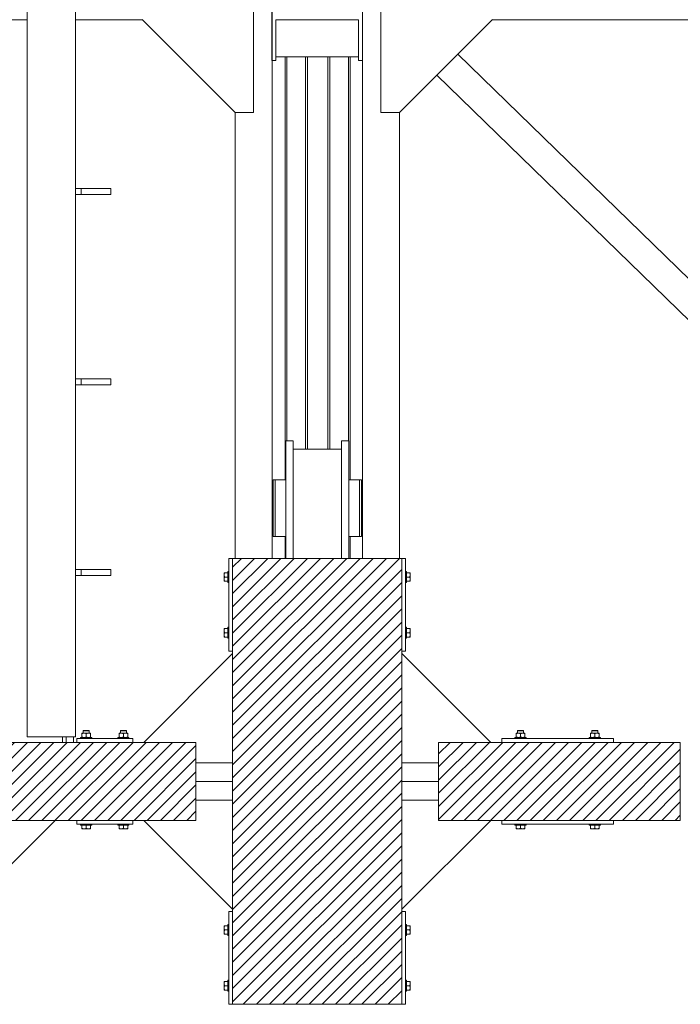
# Model space of a CAD drawing. Header units: millimetres. Extents: x 53746 to 116821, y -810352 to -765802.
# Tile 275 of 347: x 88138 to 89914, y -777202 to -774552. Entities that reach past the tile are written whole.
import ezdxf

# ---------------------------------------------------------------- set-up
doc = ezdxf.new("R2010")
doc.units = ezdxf.units.MM
doc.header["$MEASUREMENT"] = 0
for name, color, linetype, lineweight in [('Main Cradle Rails', 7, 'Continuous', 0), ('Side Cradle Blocks', 7, 'Continuous', 0), ('Side Cradle Hydraulic Arm Support', 7, 'Continuous', 0), ('Side Cradle Stbd', 7, 'Continuous', 0), ('Side Cradle Tower Rail Frame', 7, 'Continuous', 0), ('Side Slip Rails', 7, 'Continuous', 0)]:
    doc.layers.add(name, color=color, linetype=linetype, lineweight=lineweight)

# ---------------------------------------------------------------- blocks, each defined once
blk = doc.blocks.new('*U78')
at = {"layer": 'Side Cradle Hydraulic Arm Support', "color": 7, "linetype": 'Continuous', "lineweight": 0, "extrusion": (0, 0, -1), "flags": 128}
blk.add_lwpolyline([(248.5, 1409.5), (225, 1409.5), (225, 1109.5), (275, 1109.5), (520, 1354.5)], dxfattribs=at)
blk = doc.blocks.new('*U57')
at = {"linetype": 'Continuous', "lineweight": 0}
h = blk.add_hatch(dxfattribs=at)
h.set_pattern_fill('HATCH', color=30, style=0, pattern_type=2)
h.set_pattern_definition([(45, (3558.196, 11482.367), (-17.719, 17.719), [])])
h.paths.add_polyline_path([(3427.2, 10874.5), (3433.8, 10874.5), (3533.8, 10874.5), (3568.4, 10874.5), (3570.3, 10874.5), (3590.3, 10874.5), (3720.3, 10874.5), (3740.3, 10874.5), (3743.4, 10874.5), (3776.2, 10874.5), (3876.2, 10874.5), (3882.2, 10874.5), (3882.2, 11124.5), (3882.2, 11130.2), (3882.2, 11424.2), (3882.2, 11474.5), (3882.2, 11524.7), (3882.2, 11818.7), (3882.2, 11824.5), (3882.2, 12074.5), (3876.2, 12074.5), (3776.2, 12074.5), (3743.4, 12074.5), (3740.3, 12074.5), (3720.3, 12074.5), (3590.3, 12074.5), (3570.3, 12074.5), (3568.4, 12074.5), (3533.8, 12074.5), (3433.8, 12074.5), (3427.2, 12074.5), (3427.2, 11824.5), (3427.2, 11818.2), (3427.2, 11524.7), (3427.2, 11474.5), (3427.2, 11424.2), (3427.2, 11130.7), (3427.2, 11124.5)])
h = blk.add_hatch(dxfattribs=at)
h.set_pattern_fill('HATCH', color=30, style=0, pattern_type=2)
h.set_pattern_definition([(45, (2873.39, 11444.637), (-17.719, 17.719), [])])
h.paths.add_polyline_path([(2678.6, 11579.5), (2678.6, 11574.5), (2678.6, 11474.5), (2678.6, 11424.5), (2678.6, 11369.5), (2708.6, 11369.5), (2833.6, 11369.5), (2950.1, 11369.5), (3008.6, 11369.5), (3158.6, 11369.5), (3188.5, 11369.5), (3328.6, 11369.5), (3328.6, 11424.2), (3328.6, 11474.5), (3328.6, 11524.7), (3328.6, 11579.5), (3188.5, 11579.5), (3158.6, 11579.5), (3008.6, 11579.5), (2999.7, 11579.5), (2979.7, 11579.5), (2969.7, 11579.5), (2839.7, 11579.5), (2833.6, 11579.5), (2708.6, 11579.5)])
h = blk.add_hatch(dxfattribs=at)
h.set_pattern_fill('HATCH', color=30, style=0, pattern_type=2)
h.set_pattern_definition([(45, (4151.608, 11480.381), (-17.719, 17.719), [])])
h.paths.add_polyline_path([(4151.4, 11579.5), (4121.5, 11579.5), (3981.4, 11579.5), (3981.4, 11524.7), (3981.4, 11474.5), (3981.4, 11424.2), (3981.4, 11369.5), (4121.5, 11369.5), (4151.4, 11369.5), (4451.4, 11369.5), (4631.4, 11369.5), (4631.4, 11374.5), (4631.4, 11474.5), (4631.4, 11574.5), (4631.4, 11579.5), (4451.4, 11579.5)])
at = {"color": 30, "linetype": 'Continuous', "lineweight": 0, "flags": 128}
for points in [[(3427.2, 10874.5), (3433.8, 10874.5), (3533.8, 10874.5), (3568.4, 10874.5), (3570.3, 10874.5), (3590.3, 10874.5), (3720.3, 10874.5), (3740.3, 10874.5), (3743.4, 10874.5), (3776.2, 10874.5), (3876.2, 10874.5), (3882.2, 10874.5), (3882.2, 11124.5), (3882.2, 11130.2), (3882.2, 11424.2), (3882.2, 11474.5), (3882.2, 11524.7), (3882.2, 11818.7), (3882.2, 11824.5), (3882.2, 12074.5), (3876.2, 12074.5), (3776.2, 12074.5), (3743.4, 12074.5), (3740.3, 12074.5), (3720.3, 12074.5), (3590.3, 12074.5), (3570.3, 12074.5), (3568.4, 12074.5), (3533.8, 12074.5), (3433.8, 12074.5), (3427.2, 12074.5), (3427.2, 11824.5), (3427.2, 11818.2), (3427.2, 11524.7), (3427.2, 11474.5), (3427.2, 11424.2), (3427.2, 11130.7), (3427.2, 11124.5), (3427.2, 10874.5)], [(4151.4, 11579.5), (4121.5, 11579.5), (3981.4, 11579.5), (3981.4, 11524.7), (3981.4, 11474.5), (3981.4, 11424.2), (3981.4, 11369.5), (4121.5, 11369.5), (4151.4, 11369.5), (4451.4, 11369.5), (4631.4, 11369.5), (4631.4, 11374.5), (4631.4, 11474.5), (4631.4, 11574.5), (4631.4, 11579.5), (4451.4, 11579.5), (4151.4, 11579.5)]]:
    blk.add_lwpolyline(points, close=True, dxfattribs=at)
blk.add_lwpolyline([(2833.6, 11369.5), (2950.1, 11369.5), (3008.6, 11369.5), (3158.6, 11369.5), (3188.5, 11369.5), (3328.6, 11369.5), (3328.6, 11424.2), (3328.6, 11474.5), (3328.6, 11524.7), (3328.6, 11579.5), (3188.5, 11579.5), (3158.6, 11579.5), (3008.6, 11579.5), (2999.7, 11579.5), (2979.7, 11579.5), (2969.7, 11579.5), (2839.7, 11579.5)], dxfattribs=at)
at = {"layer": 'Side Cradle Blocks', "color": 7, "linetype": 'Continuous', "lineweight": 0}
for p, q in [((3427.2, 12074.5), (3417.2, 12074.5)), ((3417.2, 12074.5), (3417.2, 11824.5)), ((3882.2, 12074.5), (3427.2, 12074.5)), ((3427.2, 12074.5), (3427.2, 10874.5)), ((3882.2, 12074.5), (3892.2, 12074.5)), ((3882.2, 10874.5), (3882.2, 12074.5)), ((3892.2, 12074.5), (3892.2, 11824.5)), ((3404.2, 12035.5), (3404.2, 12035.4)), ((3404.2, 12035.4), (3404.2, 12035.1)), ((3404.2, 12030.3), (3404.2, 12033.3)), ((3404.2, 12033.2), (3404.2, 12033.3)), ((3405, 12036), (3406, 12036)), ((3405, 12033.9), (3406, 12036)), ((3406, 12036), (3414.2, 12036)), ((3903.4, 12036), (3895.2, 12036)), ((3904.4, 12036), (3903.4, 12036)), ((3904.4, 12033.9), (3903.4, 12036)), ((3905.2, 12035.5), (3905.2, 12035.4)), ((3905.2, 12035.1), (3905.2, 12035.4)), ((3905.2, 12030.3), (3905.2, 12033.3)), ((3905.2, 12033.3), (3905.2, 12033.2)), ((3404.2, 12030.3), (3404.2, 12027.5)), ((3404.2, 12018.7), (3404.2, 12022.4)), ((3404.2, 12021.4), (3404.2, 12018.7)), ((3404.2, 12012.9), (3404.2, 12013.6)), ((3404.2, 12013.5), (3404.2, 12013.6)), ((3404.5, 12012.9), (3404.2, 12012.9)), ((3406, 12024.5), (3405, 12026.6)), ((3405, 12022.3), (3406, 12024.5)), ((3406, 12012.9), (3405, 12015)), ((3406, 12024.5), (3414.2, 12024.5)), ((3414.2, 12012.9), (3406, 12012.9)), ((3414.2, 12018.7), (3414.2, 12024.5)), ((3895.2, 12018.7), (3895.2, 12024.5)), ((3903.4, 12024.5), (3895.2, 12024.5)), ((3895.2, 12012.9), (3903.4, 12012.9)), ((3903.4, 12024.5), (3904.5, 12026.6)), ((3904.4, 12022.3), (3903.4, 12024.5)), ((3903.4, 12012.9), (3904.5, 12015)), ((3905, 12012.9), (3905.2, 12012.9)), ((3905.2, 12027.5), (3905.2, 12030.3)), ((3905.2, 12018.7), (3905.2, 12022.4)), ((3905.2, 12018.7), (3905.2, 12021.4)), ((3905.2, 12012.9), (3905.2, 12013.6)), ((3905.2, 12013.6), (3905.2, 12013.5)), ((3404.2, 11886), (3404.2, 11885.4)), ((3404.5, 11886), (3404.2, 11886)), ((3404.2, 11885.4), (3404.2, 11885.5)), ((3404.2, 11880.3), (3404.2, 11876.5)), ((3404.2, 11880.3), (3404.2, 11877.5)), ((3406, 11886), (3405, 11883.9)), ((3405, 11876.6), (3406, 11874.5)), ((3406, 11874.5), (3405, 11872.3)), ((3414.2, 11886), (3406, 11886)), ((3406, 11874.5), (3414.2, 11874.5)), ((3414.2, 11880.2), (3414.2, 11874.5)), ((3895.2, 11886), (3903.4, 11886)), ((3895.2, 11880.2), (3895.2, 11874.5)), ((3903.4, 11874.5), (3895.2, 11874.5)), ((3903.4, 11886), (3904.5, 11883.9)), ((3904.4, 11876.6), (3903.4, 11874.5)), ((3903.4, 11874.5), (3904.5, 11872.3)), ((3905, 11886), (3905.2, 11886)), ((3905.2, 11886), (3905.2, 11885.4)), ((3905.2, 11885.5), (3905.2, 11885.4)), ((3905.2, 11880.3), (3905.2, 11876.5)), ((3905.2, 11877.5), (3905.2, 11880.3)), ((3404.2, 11871.4), (3404.2, 11868.7)), ((3404.2, 11868.7), (3404.2, 11865.6)), ((3404.2, 11865.6), (3404.2, 11865.7)), ((3404.2, 11863.8), (3404.2, 11863.6)), ((3404.2, 11863.5), (3404.2, 11863.6)), ((3405, 11865), (3406, 11862.9)), ((3405, 11862.9), (3406, 11862.9)), ((3406, 11862.9), (3414.2, 11862.9)), ((3903.4, 11862.9), (3895.2, 11862.9)), ((3904.4, 11865), (3903.4, 11862.9)), ((3904.4, 11862.9), (3903.4, 11862.9)), ((3905.2, 11868.7), (3905.2, 11871.4)), ((3905.2, 11868.7), (3905.2, 11865.6)), ((3905.2, 11865.7), (3905.2, 11865.6)), ((3905.2, 11863.6), (3905.2, 11863.8)), ((3905.2, 11863.5), (3905.2, 11863.6)), ((3417.2, 11824.5), (3427.2, 11824.5)), ((3892.2, 11824.5), (3882.2, 11824.5)), ((3038.6, 11611.5), (3036.3, 11611.5)), ((3039.3, 11610.5), (3036.7, 11610.5)), ((3128, 11610.5), (3130.6, 11610.5)), ((3128.7, 11611.5), (3131, 11611.5)), ((4206.3, 11611.5), (4204, 11611.5)), ((4207, 11610.5), (4204.4, 11610.5)), ((4395.7, 11610.5), (4398.3, 11610.5)), ((4396.4, 11611.5), (4398.7, 11611.5)), ((3008.6, 11589.5), (3008.6, 11579.5)), ((3158.6, 11589.5), (3008.6, 11589.5)), ((3022.1, 11604.4), (3022.1, 11604.2)), ((3022.1, 11602.6), (3024.2, 11603.6)), ((3022.1, 11602.6), (3022.1, 11594.3)), ((3022.1, 11593.2), (3022.1, 11594.3)), ((3022.8, 11604.4), (3022.6, 11604.4)), ((3022.7, 11592.5), (3022.6, 11592.5)), ((3027.9, 11604.4), (3024.8, 11604.4)), ((3025.6, 11604.4), (3025.6, 11604.4)), ((3025.6, 11592.5), (3025.6, 11592.5)), ((3025.9, 11592.7), (3027.9, 11592.5)), ((3027.9, 11604.4), (3031.6, 11604.4)), ((3031.3, 11603.7), (3029.3, 11604.3)), ((3031.5, 11593.2), (3033.6, 11594.3)), ((3033.6, 11602.6), (3035.8, 11603.6)), ((3033.6, 11594.3), (3033.6, 11602.6)), ((3037.5, 11592.7), (3039.4, 11592.5)), ((3039.4, 11604.4), (3042.5, 11604.4)), ((3042.9, 11603.7), (3040.9, 11604.3)), ((3041.7, 11604.4), (3041.6, 11604.4)), ((3041.6, 11592.5), (3041.7, 11592.5)), ((3043.1, 11593.2), (3045.2, 11594.3)), ((3044.6, 11604.4), (3044.5, 11604.4)), ((3044.6, 11592.5), (3044.6, 11592.5)), ((3045.2, 11603.6), (3045.2, 11603.7)), ((3045.2, 11603.6), (3045.2, 11602.6)), ((3045.2, 11594.3), (3045.2, 11602.6)), ((3045.2, 11592.7), (3045.2, 11592.5)), ((3122.1, 11603.6), (3122.1, 11603.7)), ((3122.1, 11602.6), (3122.1, 11603.6)), ((3122.1, 11594.3), (3122.1, 11602.6)), ((3124.2, 11593.2), (3122.1, 11594.3)), ((3122.1, 11592.7), (3122.1, 11592.5)), ((3122.6, 11604.4), (3122.8, 11604.4)), ((3122.6, 11592.5), (3122.7, 11592.5)), ((3124.4, 11603.7), (3126.4, 11604.3)), ((3127.9, 11604.4), (3124.8, 11604.4)), ((3125.6, 11604.4), (3125.6, 11604.4)), ((3125.6, 11592.5), (3125.6, 11592.5)), ((3129.8, 11592.7), (3127.9, 11592.5)), ((3133.6, 11602.6), (3131.5, 11603.6)), ((3133.6, 11594.3), (3133.6, 11602.6)), ((3135.8, 11593.2), (3133.6, 11594.3)), ((3139.4, 11604.4), (3135.7, 11604.4)), ((3135.9, 11603.7), (3138, 11604.3)), ((3139.4, 11604.4), (3142.5, 11604.4)), ((3141.4, 11592.7), (3139.4, 11592.5)), ((3141.6, 11604.4), (3141.7, 11604.4)), ((3141.6, 11592.5), (3141.7, 11592.5)), ((3145.2, 11602.6), (3143.1, 11603.6)), ((3144.6, 11604.4), (3144.5, 11604.4)), ((3144.6, 11592.5), (3144.6, 11592.5)), ((3145.2, 11604.4), (3145.2, 11604.2)), ((3145.2, 11602.6), (3145.2, 11594.3)), ((3145.2, 11593.2), (3145.2, 11594.3)), ((3158.6, 11579.5), (3158.6, 11589.5)), ((4151.4, 11579.5), (4151.4, 11589.5)), ((4151.4, 11589.5), (4451.4, 11589.5)), ((4189.8, 11604.4), (4189.8, 11604.2)), ((4189.8, 11602.6), (4191.9, 11603.6)), ((4189.8, 11602.6), (4189.8, 11594.3)), ((4189.8, 11593.2), (4189.8, 11594.3)), ((4190.5, 11604.4), (4190.4, 11604.4)), ((4190.5, 11592.5), (4190.4, 11592.5)), ((4195.6, 11604.4), (4192.5, 11604.4)), ((4193.3, 11604.4), (4193.4, 11604.4)), ((4193.3, 11592.5), (4193.4, 11592.5)), ((4193.6, 11592.7), (4195.6, 11592.5)), ((4195.6, 11604.4), (4199.3, 11604.4)), ((4199.1, 11603.7), (4197, 11604.3)), ((4199.2, 11593.2), (4201.4, 11594.3)), ((4201.4, 11602.6), (4203.5, 11603.6)), ((4201.4, 11594.3), (4201.4, 11602.6)), ((4205.2, 11592.7), (4207.2, 11592.5)), ((4207.2, 11604.4), (4210.2, 11604.4)), ((4210.6, 11603.7), (4208.6, 11604.3)), ((4209.4, 11604.4), (4209.4, 11604.4)), ((4209.4, 11592.5), (4209.4, 11592.5)), ((4210.8, 11593.2), (4212.9, 11594.3)), ((4212.4, 11604.4), (4212.3, 11604.4)), ((4212.4, 11592.5), (4212.3, 11592.5)), ((4212.9, 11603.6), (4212.9, 11603.7)), ((4212.9, 11603.6), (4212.9, 11602.6)), ((4212.9, 11594.3), (4212.9, 11602.6)), ((4212.9, 11592.7), (4212.9, 11592.5)), ((4389.8, 11603.6), (4389.8, 11603.7)), ((4389.8, 11602.6), (4389.8, 11603.6)), ((4389.8, 11594.3), (4389.8, 11602.6)), ((4391.9, 11593.2), (4389.8, 11594.3)), ((4389.8, 11592.7), (4389.8, 11592.5)), ((4390.4, 11604.4), (4390.5, 11604.4)), ((4390.4, 11592.5), (4390.5, 11592.5)), ((4392.1, 11603.7), (4394.1, 11604.3)), ((4395.6, 11604.4), (4392.5, 11604.4)), ((4393.4, 11604.4), (4393.3, 11604.4)), ((4393.3, 11592.5), (4393.4, 11592.5)), ((4397.5, 11592.7), (4395.6, 11592.5)), ((4401.4, 11602.6), (4399.2, 11603.6)), ((4401.4, 11594.3), (4401.4, 11602.6)), ((4403.5, 11593.2), (4401.4, 11594.3)), ((4407.2, 11604.4), (4403.4, 11604.4)), ((4403.7, 11603.7), (4405.7, 11604.3)), ((4407.2, 11604.4), (4410.2, 11604.4)), ((4409.1, 11592.7), (4407.2, 11592.5)), ((4409.4, 11604.4), (4409.4, 11604.4)), ((4409.4, 11592.5), (4409.4, 11592.5)), ((4412.9, 11602.6), (4410.8, 11603.6)), ((4412.4, 11604.4), (4412.3, 11604.4)), ((4412.4, 11592.5), (4412.3, 11592.5)), ((4412.9, 11604.4), (4412.9, 11604.2)), ((4412.9, 11602.6), (4412.9, 11594.3)), ((4412.9, 11593.2), (4412.9, 11594.3)), ((4451.4, 11589.5), (4451.4, 11579.5)), ((3328.6, 11579.5), (2678.6, 11579.5)), ((3328.6, 11369.5), (3328.6, 11579.5)), ((3981.4, 11369.5), (3981.4, 11579.5)), ((3981.4, 11579.5), (4631.4, 11579.5)), ((4631.4, 11579.5), (4631.4, 11369.5)), ((2678.6, 11369.5), (3328.6, 11369.5)), ((3008.6, 11359.5), (3008.6, 11369.5)), ((3158.6, 11369.5), (3158.6, 11359.5)), ((4631.4, 11369.5), (3981.4, 11369.5)), ((4151.4, 11369.5), (4151.4, 11359.5)), ((4451.4, 11359.5), (4451.4, 11369.5)), ((3158.6, 11359.5), (3008.6, 11359.5)), ((3022.1, 11348.3), (3022.1, 11356.5)), ((3022.1, 11347.2), (3022.1, 11348.3)), ((3024.2, 11347.3), (3022.1, 11348.3)), ((3022.6, 11346.5), (3022.8, 11346.5)), ((3022.8, 11346.5), (3023, 11346.5)), ((3027.9, 11346.5), (3024.8, 11346.5)), ((3024.9, 11346.5), (3024.8, 11346.5)), ((3027.9, 11346.5), (3030.6, 11346.5)), ((3033.6, 11348.3), (3031.5, 11347.2)), ((3039.4, 11356.5), (3033.6, 11356.5)), ((3033.6, 11348.3), (3033.6, 11356.5)), ((3035.8, 11347.3), (3033.6, 11348.3)), ((3039.4, 11346.5), (3035.7, 11346.5)), ((3036.7, 11346.5), (3039.4, 11346.5)), ((3045.2, 11348.3), (3043.1, 11347.2)), ((3045.2, 11346.5), (3044.5, 11346.5)), ((3044.6, 11346.5), (3044.5, 11346.5)), ((3045.2, 11356.5), (3045.2, 11348.3)), ((3045.2, 11346.7), (3045.2, 11346.5)), ((3122.1, 11356.5), (3122.1, 11348.3)), ((3122.1, 11348.3), (3124.2, 11347.2)), ((3122.1, 11346.7), (3122.1, 11346.5)), ((3122.1, 11346.5), (3122.8, 11346.5)), ((3122.8, 11346.5), (3122.6, 11346.5)), ((3127.9, 11356.5), (3133.6, 11356.5)), ((3127.9, 11346.5), (3131.6, 11346.5)), ((3127.9, 11346.5), (3130.6, 11346.5)), ((3131.5, 11347.3), (3133.6, 11348.3)), ((3133.6, 11348.3), (3133.6, 11356.5)), ((3133.6, 11348.3), (3135.8, 11347.2)), ((3136.7, 11346.5), (3139.4, 11346.5)), ((3139.4, 11346.5), (3142.5, 11346.5)), ((3142.5, 11346.5), (3142.4, 11346.5)), ((3143.1, 11347.3), (3145.2, 11348.3)), ((3144.3, 11346.5), (3144.5, 11346.5)), ((3144.6, 11346.5), (3144.5, 11346.5)), ((3145.2, 11348.3), (3145.2, 11356.5)), ((3145.2, 11347.2), (3145.2, 11348.3)), ((4151.4, 11359.5), (4451.4, 11359.5)), ((4189.8, 11348.3), (4189.8, 11356.5)), ((4189.8, 11347.2), (4189.8, 11348.3)), ((4191.9, 11347.3), (4189.8, 11348.3)), ((4190.4, 11346.5), (4190.5, 11346.5)), ((4190.5, 11346.5), (4190.7, 11346.5)), ((4195.6, 11346.5), (4192.5, 11346.5)), ((4192.6, 11346.5), (4192.5, 11346.5)), ((4195.6, 11346.5), (4198.3, 11346.5)), ((4201.4, 11348.3), (4199.2, 11347.2)), ((4207.1, 11356.5), (4201.4, 11356.5)), ((4201.4, 11348.3), (4201.4, 11356.5)), ((4203.5, 11347.3), (4201.4, 11348.3)), ((4207.2, 11346.5), (4203.4, 11346.5)), ((4204.4, 11346.5), (4207.2, 11346.5)), ((4212.9, 11348.3), (4210.8, 11347.2)), ((4212.9, 11346.5), (4212.3, 11346.5)), ((4212.4, 11346.5), (4212.3, 11346.5)), ((4212.9, 11356.5), (4212.9, 11348.3)), ((4212.9, 11346.7), (4212.9, 11346.5)), ((4389.8, 11356.5), (4389.8, 11348.3)), ((4389.8, 11348.3), (4391.9, 11347.2)), ((4389.8, 11346.7), (4389.8, 11346.5)), ((4389.8, 11346.5), (4390.5, 11346.5)), ((4390.5, 11346.5), (4390.4, 11346.5)), ((4395.6, 11356.5), (4401.4, 11356.5)), ((4395.6, 11346.5), (4399.3, 11346.5)), ((4395.6, 11346.5), (4398.3, 11346.5)), ((4399.2, 11347.3), (4401.4, 11348.3)), ((4401.4, 11348.3), (4401.4, 11356.5)), ((4401.4, 11348.3), (4403.5, 11347.2)), ((4404.4, 11346.5), (4407.2, 11346.5)), ((4407.2, 11346.5), (4410.2, 11346.5)), ((4410.2, 11346.5), (4410.1, 11346.5)), ((4410.8, 11347.3), (4412.9, 11348.3)), ((4412, 11346.5), (4412.3, 11346.5)), ((4412.4, 11346.5), (4412.3, 11346.5)), ((4412.9, 11348.3), (4412.9, 11356.5)), ((4412.9, 11347.2), (4412.9, 11348.3)), ((3417.2, 10874.5), (3417.2, 11124.5)), ((3417.2, 11124.5), (3427.2, 11124.5)), ((3892.2, 11124.5), (3882.2, 11124.5)), ((3892.2, 10874.5), (3892.2, 11124.5)), ((3404.2, 11085.5), (3404.2, 11085.4)), ((3404.2, 11085.4), (3404.2, 11085.1)), ((3404.2, 11080.3), (3404.2, 11083.3)), ((3404.2, 11083.2), (3404.2, 11083.3)), ((3404.2, 11080.3), (3404.2, 11077.5)), ((3405, 11086), (3406, 11086)), ((3405, 11083.9), (3406, 11086)), ((3406, 11086), (3414.2, 11086)), ((3903.4, 11086), (3895.2, 11086)), ((3904.4, 11086), (3903.4, 11086)), ((3904.4, 11083.9), (3903.4, 11086)), ((3905.2, 11085.5), (3905.2, 11085.4)), ((3905.2, 11085.1), (3905.2, 11085.4)), ((3905.2, 11080.3), (3905.2, 11083.3)), ((3905.2, 11083.3), (3905.2, 11083.2)), ((3905.2, 11077.5), (3905.2, 11080.3)), ((3404.2, 11068.7), (3404.2, 11072.4)), ((3404.2, 11071.4), (3404.2, 11068.7)), ((3404.2, 11062.9), (3404.2, 11063.6)), ((3404.2, 11063.5), (3404.2, 11063.6)), ((3404.5, 11062.9), (3404.2, 11062.9)), ((3406, 11074.5), (3405, 11076.6)), ((3405, 11072.3), (3406, 11074.5)), ((3406, 11062.9), (3405, 11065)), ((3406, 11074.5), (3414.2, 11074.5)), ((3414.2, 11062.9), (3406, 11062.9)), ((3414.2, 11068.7), (3414.2, 11074.5)), ((3895.2, 11068.7), (3895.2, 11074.5)), ((3903.4, 11074.5), (3895.2, 11074.5)), ((3895.2, 11062.9), (3903.4, 11062.9)), ((3903.4, 11074.5), (3904.5, 11076.6)), ((3904.4, 11072.3), (3903.4, 11074.5)), ((3903.4, 11062.9), (3904.5, 11065)), ((3905, 11062.9), (3905.2, 11062.9)), ((3905.2, 11068.7), (3905.2, 11072.4)), ((3905.2, 11068.7), (3905.2, 11071.4)), ((3905.2, 11062.9), (3905.2, 11063.6)), ((3905.2, 11063.6), (3905.2, 11063.5)), ((3404.2, 10936), (3404.2, 10935.4)), ((3404.5, 10936), (3404.2, 10936)), ((3404.2, 10935.4), (3404.2, 10935.5)), ((3404.2, 10930.3), (3404.2, 10926.5)), ((3404.2, 10930.3), (3404.2, 10927.5)), ((3404.2, 10921.4), (3404.2, 10918.7)), ((3404.2, 10918.7), (3404.2, 10915.6)), ((3406, 10936), (3405, 10933.9)), ((3405, 10926.6), (3406, 10924.5)), ((3406, 10924.5), (3405, 10922.3)), ((3414.2, 10936), (3406, 10936)), ((3406, 10924.5), (3414.2, 10924.5)), ((3414.2, 10930.2), (3414.2, 10924.5)), ((3895.2, 10936), (3903.4, 10936)), ((3895.2, 10930.2), (3895.2, 10924.5)), ((3903.4, 10924.5), (3895.2, 10924.5)), ((3903.4, 10936), (3904.5, 10933.9)), ((3904.4, 10926.6), (3903.4, 10924.5)), ((3903.4, 10924.5), (3904.5, 10922.3)), ((3905, 10936), (3905.2, 10936)), ((3905.2, 10936), (3905.2, 10935.4)), ((3905.2, 10935.5), (3905.2, 10935.4)), ((3905.2, 10930.3), (3905.2, 10926.5)), ((3905.2, 10927.5), (3905.2, 10930.3)), ((3905.2, 10918.7), (3905.2, 10921.4)), ((3905.2, 10918.7), (3905.2, 10915.6)), ((3404.2, 10915.6), (3404.2, 10915.7)), ((3404.2, 10913.8), (3404.2, 10913.6)), ((3404.2, 10913.5), (3404.2, 10913.6)), ((3405, 10915), (3406, 10912.9)), ((3405, 10912.9), (3406, 10912.9)), ((3406, 10912.9), (3414.2, 10912.9)), ((3903.4, 10912.9), (3895.2, 10912.9)), ((3904.4, 10915), (3903.4, 10912.9)), ((3904.4, 10912.9), (3903.4, 10912.9)), ((3905.2, 10915.7), (3905.2, 10915.6)), ((3905.2, 10913.6), (3905.2, 10913.8)), ((3905.2, 10913.5), (3905.2, 10913.6)), ((3427.2, 10874.5), (3417.2, 10874.5)), ((3427.2, 10874.5), (3882.2, 10874.5)), ((3882.2, 10874.5), (3892.2, 10874.5))]:
    blk.add_line(p, q, dxfattribs=at)
at = {"layer": 'Side Cradle Blocks', "color": 7, "linetype": 'Continuous', "lineweight": 0, "flags": 128}
for points in [[(3405, 12036), (3405, 12036), (3404.4, 12036), (3404.2, 12036), (3404.2, 12035.4), (3404.2, 12033.3)], [(3405, 12033.9), (3404.7, 12033.3), (3404.4, 12032.2), (3404.2, 12030.3), (3404.3, 12029.5), (3404.3, 12028.8), (3404.9, 12026.8), (3405, 12026.6)], [(3414.2, 12024.5), (3414.2, 12030.2), (3414.2, 12035.1), (3414.2, 12038.3), (3414.2, 12039.5), (3417.2, 12039.5)], [(3892.2, 12039.5), (3895.2, 12039.5), (3895.2, 12038.3), (3895.2, 12035.1), (3895.2, 12030.2), (3895.2, 12024.5)], [(3905.2, 12033.3), (3905.2, 12035.4), (3905.2, 12036), (3905, 12036), (3904.5, 12036), (3904.4, 12036)], [(3904.5, 12026.6), (3904.5, 12026.8), (3905.1, 12028.8), (3905.2, 12029.5), (3905.2, 12030.3), (3905, 12032.2), (3904.7, 12033.3), (3904.4, 12033.9)], [(3404.2, 12030.3), (3404.2, 12026.5), (3404.2, 12022.4)], [(3405, 12022.3), (3404.7, 12021.7), (3404.4, 12020.6), (3404.2, 12018.7), (3404.3, 12017.9), (3404.3, 12017.2), (3404.9, 12015.2), (3405, 12015)], [(3404.2, 12018.7), (3404.2, 12018.7), (3404.2, 12015.6), (3404.2, 12013.6)], [(3404.5, 12012.9), (3405, 12012.9), (3405, 12012.9), (3406, 12012.9)], [(3417.2, 12009.5), (3414.2, 12009.5), (3414.2, 12010.6), (3414.2, 12013.9), (3414.2, 12018.7)], [(3895.2, 12018.7), (3895.2, 12013.9), (3895.2, 12010.6), (3895.2, 12009.5), (3892.2, 12009.5)], [(3903.4, 12012.9), (3904.4, 12012.9), (3904.5, 12012.9), (3905, 12012.9)], [(3904.5, 12015), (3904.5, 12015.2), (3905.1, 12017.2), (3905.2, 12017.9), (3905.2, 12018.7), (3905, 12020.6), (3904.7, 12021.7), (3904.4, 12022.3)], [(3905.2, 12022.4), (3905.2, 12026.5), (3905.2, 12030.3)], [(3905.2, 12013.6), (3905.2, 12015.6), (3905.2, 12018.7), (3905.2, 12018.7)], [(3404.2, 11885.4), (3404.2, 11883.3), (3404.2, 11880.3), (3404.2, 11880.3)], [(3405, 11883.9), (3404.9, 11883.7), (3404.3, 11881.7), (3404.3, 11881), (3404.2, 11880.3), (3404.4, 11878.3), (3404.7, 11877.3), (3405, 11876.6)], [(3404.2, 11876.5), (3404.2, 11872.4), (3404.2, 11868.7)], [(3405, 11872.3), (3404.9, 11872.2), (3404.3, 11870.1), (3404.3, 11869.4), (3404.2, 11868.7), (3404.4, 11866.7), (3404.7, 11865.7), (3405, 11865)], [(3406, 11886), (3405, 11886), (3405, 11886), (3404.5, 11886)], [(3414.2, 11880.2), (3414.2, 11885.1), (3414.2, 11888.3), (3414.2, 11889.5), (3417.2, 11889.5)], [(3417.2, 11859.5), (3414.2, 11859.5), (3414.2, 11860.6), (3414.2, 11863.9), (3414.2, 11868.7), (3414.2, 11874.5)], [(3892.2, 11889.5), (3895.2, 11889.5), (3895.2, 11888.3), (3895.2, 11885.1), (3895.2, 11880.2)], [(3895.2, 11874.5), (3895.2, 11868.7), (3895.2, 11863.9), (3895.2, 11860.6), (3895.2, 11859.5), (3892.2, 11859.5)], [(3905, 11886), (3904.5, 11886), (3904.4, 11886), (3903.4, 11886)], [(3904.4, 11876.6), (3904.7, 11877.3), (3905, 11878.3), (3905.2, 11880.3), (3905.2, 11881), (3905.1, 11881.7), (3904.5, 11883.7), (3904.5, 11883.9)], [(3904.4, 11865), (3904.7, 11865.7), (3905, 11866.7), (3905.2, 11868.7), (3905.2, 11869.4), (3905.1, 11870.1), (3904.5, 11872.2), (3904.5, 11872.3)], [(3905.2, 11880.3), (3905.2, 11880.3), (3905.2, 11883.3), (3905.2, 11885.4)], [(3905.2, 11868.7), (3905.2, 11872.4), (3905.2, 11876.5)], [(3404.2, 11865.6), (3404.2, 11863.6), (3404.2, 11862.9), (3404.4, 11862.9), (3405, 11862.9), (3405, 11862.9)], [(3904.4, 11862.9), (3904.5, 11862.9), (3905, 11862.9), (3905.2, 11862.9), (3905.2, 11863.6), (3905.2, 11865.6)], [(3025.6, 11604.4), (3025.6, 11610.5), (3026.6, 11611.5), (3027.2, 11611.5), (3028.7, 11611.5), (3031, 11611.5), (3033.6, 11611.5), (3036.3, 11611.5)], [(3025.6, 11610.5), (3026.3, 11610.5), (3028, 11610.5), (3030.6, 11610.5), (3033.6, 11610.5), (3036.7, 11610.5)], [(3038.6, 11611.5), (3040.1, 11611.5), (3040.6, 11611.5), (3041.6, 11610.5), (3041.6, 11604.4)], [(3039.3, 11610.5), (3041, 11610.5), (3041.6, 11610.5)], [(3125.6, 11604.4), (3125.6, 11610.5), (3126.6, 11611.5), (3127.2, 11611.5), (3128.7, 11611.5)], [(3125.6, 11610.5), (3126.3, 11610.5), (3128, 11610.5)], [(3130.6, 11610.5), (3133.6, 11610.5), (3136.7, 11610.5), (3139.3, 11610.5), (3141, 11610.5), (3141.6, 11610.5)], [(3131, 11611.5), (3133.6, 11611.5), (3136.3, 11611.5), (3138.6, 11611.5), (3140.1, 11611.5), (3140.6, 11611.5), (3141.6, 11610.5), (3141.6, 11604.4)], [(4193.4, 11604.4), (4193.4, 11610.5), (4194.4, 11611.5), (4194.9, 11611.5), (4196.4, 11611.5), (4198.7, 11611.5), (4201.4, 11611.5), (4204, 11611.5)], [(4193.4, 11610.5), (4194, 11610.5), (4195.7, 11610.5), (4198.3, 11610.5), (4201.4, 11610.5), (4204.4, 11610.5)], [(4206.3, 11611.5), (4207.8, 11611.5), (4208.4, 11611.5), (4209.4, 11610.5), (4209.4, 11604.4)], [(4207, 11610.5), (4208.8, 11610.5), (4209.4, 11610.5)], [(4393.4, 11604.4), (4393.4, 11610.5), (4394.4, 11611.5), (4394.9, 11611.5), (4396.4, 11611.5)], [(4393.4, 11610.5), (4394, 11610.5), (4395.7, 11610.5)], [(4398.3, 11610.5), (4401.4, 11610.5), (4404.4, 11610.5), (4407, 11610.5), (4408.8, 11610.5), (4409.4, 11610.5)], [(4398.7, 11611.5), (4401.4, 11611.5), (4404, 11611.5), (4406.3, 11611.5), (4407.8, 11611.5), (4408.4, 11611.5), (4409.4, 11610.5), (4409.4, 11604.4)], [(3018.6, 11589.5), (3018.6, 11592.5), (3019.8, 11592.5), (3023, 11592.5), (3027.9, 11592.5), (3033.6, 11592.5), (3039.4, 11592.5), (3044.3, 11592.5), (3047.5, 11592.5), (3048.6, 11592.5), (3048.6, 11589.5)], [(3022.1, 11604.4), (3022.8, 11604.4), (3024.8, 11604.4)], [(3022.1, 11602.6), (3022.1, 11603.6), (3022.1, 11603.7), (3022.1, 11604.2)], [(3025.9, 11592.7), (3024.9, 11593), (3024.2, 11593.3), (3022.1, 11594.3)], [(3022.1, 11593.2), (3022.1, 11593.2), (3022.1, 11592.6), (3022.1, 11592.5)], [(3024.2, 11603.6), (3024.9, 11603.9), (3025.9, 11604.2), (3027.9, 11604.4), (3028.6, 11604.4), (3029.3, 11604.3)], [(3031.5, 11593.2), (3031.3, 11593.1), (3029.3, 11592.6), (3028.6, 11592.5), (3027.9, 11592.5)], [(3031.3, 11603.7), (3031.5, 11603.7), (3033.6, 11602.6)], [(3039.4, 11604.4), (3035.7, 11604.4), (3031.6, 11604.4)], [(3037.5, 11592.7), (3036.4, 11593), (3035.8, 11593.3), (3033.6, 11594.3)], [(3035.8, 11603.6), (3036.4, 11603.9), (3037.5, 11604.2), (3039.4, 11604.4), (3040.2, 11604.4), (3040.9, 11604.3)], [(3043.1, 11593.2), (3042.9, 11593.1), (3040.9, 11592.6), (3040.2, 11592.5), (3039.4, 11592.5)], [(3042.5, 11604.4), (3044.5, 11604.4), (3045.2, 11604.4), (3045.2, 11604.2), (3045.2, 11603.7)], [(3042.9, 11603.7), (3043.1, 11603.7), (3045.2, 11602.6)], [(3045.2, 11592.7), (3045.2, 11593.2), (3045.2, 11593.2), (3045.2, 11594.3)], [(3118.6, 11589.5), (3118.6, 11592.5), (3119.8, 11592.5), (3123, 11592.5), (3127.9, 11592.5), (3133.6, 11592.5), (3139.4, 11592.5), (3144.3, 11592.5), (3147.5, 11592.5), (3148.6, 11592.5), (3148.6, 11589.5)], [(3122.1, 11603.7), (3122.1, 11604.2), (3122.1, 11604.4), (3122.8, 11604.4), (3124.8, 11604.4)], [(3122.1, 11602.6), (3124.2, 11603.7), (3124.4, 11603.7)], [(3122.1, 11594.3), (3122.1, 11593.2), (3122.1, 11593.2), (3122.1, 11592.7)], [(3127.9, 11592.5), (3127.1, 11592.5), (3126.4, 11592.6), (3124.4, 11593.1), (3124.2, 11593.2)], [(3126.4, 11604.3), (3127.1, 11604.4), (3127.9, 11604.4), (3129.8, 11604.2), (3130.9, 11603.9), (3131.5, 11603.6)], [(3135.7, 11604.4), (3131.6, 11604.4), (3127.9, 11604.4)], [(3133.6, 11594.3), (3131.5, 11593.3), (3130.9, 11593), (3129.8, 11592.7)], [(3133.6, 11602.6), (3135.8, 11603.7), (3135.9, 11603.7)], [(3139.4, 11592.5), (3138.7, 11592.5), (3138, 11592.6), (3135.9, 11593.1), (3135.8, 11593.2)], [(3138, 11604.3), (3138.7, 11604.4), (3139.4, 11604.4), (3141.4, 11604.2), (3142.4, 11603.9), (3143.1, 11603.6)], [(3145.2, 11594.3), (3143.1, 11593.3), (3142.4, 11593), (3141.4, 11592.7)], [(3142.5, 11604.4), (3144.5, 11604.4), (3145.2, 11604.4)], [(3145.2, 11604.2), (3145.2, 11603.7), (3145.2, 11603.6), (3145.2, 11602.6)], [(3145.2, 11592.5), (3145.2, 11592.6), (3145.2, 11593.2), (3145.2, 11593.2)], [(4186.4, 11589.5), (4186.4, 11592.5), (4187.5, 11592.5), (4190.8, 11592.5), (4195.6, 11592.5), (4201.4, 11592.5), (4207.1, 11592.5), (4212, 11592.5), (4215.2, 11592.5), (4216.4, 11592.5), (4216.4, 11589.5)], [(4189.8, 11604.4), (4190.5, 11604.4), (4192.5, 11604.4)], [(4189.8, 11602.6), (4189.8, 11603.6), (4189.8, 11603.7), (4189.8, 11604.2)], [(4193.6, 11592.7), (4192.6, 11593), (4191.9, 11593.3), (4189.8, 11594.3)], [(4189.8, 11593.2), (4189.8, 11593.2), (4189.8, 11592.6), (4189.8, 11592.5)], [(4191.9, 11603.6), (4192.6, 11603.9), (4193.6, 11604.2), (4195.6, 11604.4), (4196.3, 11604.4), (4197, 11604.3)], [(4199.2, 11593.2), (4199.1, 11593.1), (4197, 11592.6), (4196.3, 11592.5), (4195.6, 11592.5)], [(4199.1, 11603.7), (4199.2, 11603.7), (4201.4, 11602.6)], [(4207.2, 11604.4), (4203.4, 11604.4), (4199.3, 11604.4)], [(4205.2, 11592.7), (4204.2, 11593), (4203.5, 11593.3), (4201.4, 11594.3)], [(4203.5, 11603.6), (4204.2, 11603.9), (4205.2, 11604.2), (4207.2, 11604.4), (4207.9, 11604.4), (4208.6, 11604.3)], [(4210.8, 11593.2), (4210.6, 11593.1), (4208.6, 11592.6), (4207.9, 11592.5), (4207.2, 11592.5)], [(4210.2, 11604.4), (4212.3, 11604.4), (4212.9, 11604.4), (4212.9, 11604.2), (4212.9, 11603.7)], [(4210.6, 11603.7), (4210.8, 11603.7), (4212.9, 11602.6)], [(4212.9, 11592.7), (4212.9, 11593.2), (4212.9, 11593.2), (4212.9, 11594.3)], [(4386.4, 11589.5), (4386.4, 11592.5), (4387.5, 11592.5), (4390.8, 11592.5), (4395.6, 11592.5), (4401.4, 11592.5), (4407.1, 11592.5), (4412, 11592.5), (4415.2, 11592.5), (4416.4, 11592.5), (4416.4, 11589.5)], [(4389.8, 11603.7), (4389.8, 11604.2), (4389.8, 11604.4), (4390.5, 11604.4), (4392.5, 11604.4)], [(4389.8, 11602.6), (4391.9, 11603.7), (4392.1, 11603.7)], [(4389.8, 11594.3), (4389.8, 11593.2), (4389.8, 11593.2), (4389.8, 11592.7)], [(4395.6, 11592.5), (4394.8, 11592.5), (4394.1, 11592.6), (4392.1, 11593.1), (4391.9, 11593.2)], [(4394.1, 11604.3), (4394.8, 11604.4), (4395.6, 11604.4), (4397.5, 11604.2), (4398.6, 11603.9), (4399.2, 11603.6)], [(4403.4, 11604.4), (4399.3, 11604.4), (4395.6, 11604.4)], [(4401.4, 11594.3), (4399.2, 11593.3), (4398.6, 11593), (4397.5, 11592.7)], [(4401.4, 11602.6), (4403.5, 11603.7), (4403.7, 11603.7)], [(4407.2, 11592.5), (4406.4, 11592.5), (4405.7, 11592.6), (4403.7, 11593.1), (4403.5, 11593.2)], [(4405.7, 11604.3), (4406.4, 11604.4), (4407.2, 11604.4), (4409.1, 11604.2), (4410.2, 11603.9), (4410.8, 11603.6)], [(4412.9, 11594.3), (4410.8, 11593.3), (4410.2, 11593), (4409.1, 11592.7)], [(4410.2, 11604.4), (4412.3, 11604.4), (4412.9, 11604.4)], [(4412.9, 11604.2), (4412.9, 11603.7), (4412.9, 11603.6), (4412.9, 11602.6)], [(4412.9, 11592.5), (4412.9, 11592.6), (4412.9, 11593.2), (4412.9, 11593.2)], [(3033.6, 11356.5), (3027.9, 11356.5), (3023, 11356.5), (3019.8, 11356.5), (3018.6, 11356.5), (3018.6, 11359.5)], [(3022.1, 11347.2), (3022.1, 11347.2), (3022.1, 11346.6), (3022.1, 11346.5), (3022.8, 11346.5), (3024.8, 11346.5)], [(3024.2, 11347.3), (3024.9, 11347), (3025.9, 11346.7), (3027.9, 11346.5), (3028.6, 11346.5), (3029.3, 11346.6), (3031.3, 11347.1), (3031.5, 11347.2)], [(3027.9, 11346.5), (3031.6, 11346.5), (3035.7, 11346.5)], [(3035.8, 11347.3), (3036.4, 11347), (3037.5, 11346.7), (3039.4, 11346.5), (3040.2, 11346.5), (3040.9, 11346.6), (3042.9, 11347.1), (3043.1, 11347.2)], [(3048.6, 11359.5), (3048.6, 11356.5), (3047.5, 11356.5), (3044.3, 11356.5), (3039.4, 11356.5)], [(3039.4, 11346.5), (3039.4, 11346.5), (3042.5, 11346.5), (3044.5, 11346.5)], [(3045.2, 11346.7), (3045.2, 11347.2), (3045.2, 11347.2), (3045.2, 11348.3)], [(3127.9, 11356.5), (3123, 11356.5), (3119.8, 11356.5), (3118.6, 11356.5), (3118.6, 11359.5)], [(3122.1, 11348.3), (3122.1, 11347.2), (3122.1, 11347.2), (3122.1, 11346.7)], [(3122.8, 11346.5), (3124.8, 11346.5), (3127.9, 11346.5), (3127.9, 11346.5)], [(3124.2, 11347.2), (3124.4, 11347.1), (3126.4, 11346.6), (3127.1, 11346.5), (3127.9, 11346.5), (3129.8, 11346.7), (3130.9, 11347), (3131.5, 11347.3)], [(3131.6, 11346.5), (3135.7, 11346.5), (3139.4, 11346.5)], [(3148.6, 11359.5), (3148.6, 11356.5), (3147.5, 11356.5), (3144.3, 11356.5), (3139.4, 11356.5), (3133.6, 11356.5)], [(3135.8, 11347.2), (3135.9, 11347.1), (3138, 11346.6), (3138.7, 11346.5), (3139.4, 11346.5), (3141.4, 11346.7), (3142.4, 11347), (3143.1, 11347.3)], [(3142.5, 11346.5), (3144.5, 11346.5), (3145.2, 11346.5), (3145.2, 11346.6), (3145.2, 11347.2), (3145.2, 11347.2)], [(4201.4, 11356.5), (4195.6, 11356.5), (4190.8, 11356.5), (4187.5, 11356.5), (4186.4, 11356.5), (4186.4, 11359.5)], [(4189.8, 11347.2), (4189.8, 11347.2), (4189.8, 11346.6), (4189.8, 11346.5), (4190.5, 11346.5), (4192.5, 11346.5)], [(4191.9, 11347.3), (4192.6, 11347), (4193.6, 11346.7), (4195.6, 11346.5), (4196.3, 11346.5), (4197, 11346.6), (4199.1, 11347.1), (4199.2, 11347.2)], [(4195.6, 11346.5), (4199.3, 11346.5), (4203.4, 11346.5)], [(4203.5, 11347.3), (4204.2, 11347), (4205.2, 11346.7), (4207.2, 11346.5), (4207.9, 11346.5), (4208.6, 11346.6), (4210.6, 11347.1), (4210.8, 11347.2)], [(4216.4, 11359.5), (4216.4, 11356.5), (4215.2, 11356.5), (4212, 11356.5), (4207.1, 11356.5)], [(4207.2, 11346.5), (4207.2, 11346.5), (4210.2, 11346.5), (4212.3, 11346.5)], [(4212.9, 11346.7), (4212.9, 11347.2), (4212.9, 11347.2), (4212.9, 11348.3)], [(4395.6, 11356.5), (4390.8, 11356.5), (4387.5, 11356.5), (4386.4, 11356.5), (4386.4, 11359.5)], [(4389.8, 11348.3), (4389.8, 11347.2), (4389.8, 11347.2), (4389.8, 11346.7)], [(4390.5, 11346.5), (4392.5, 11346.5), (4395.6, 11346.5), (4395.6, 11346.5)], [(4391.9, 11347.2), (4392.1, 11347.1), (4394.1, 11346.6), (4394.8, 11346.5), (4395.6, 11346.5), (4397.5, 11346.7), (4398.6, 11347), (4399.2, 11347.3)], [(4399.3, 11346.5), (4403.4, 11346.5), (4407.2, 11346.5)], [(4416.4, 11359.5), (4416.4, 11356.5), (4415.2, 11356.5), (4412, 11356.5), (4407.1, 11356.5), (4401.4, 11356.5)], [(4403.5, 11347.2), (4403.7, 11347.1), (4405.7, 11346.6), (4406.4, 11346.5), (4407.2, 11346.5), (4409.1, 11346.7), (4410.2, 11347), (4410.8, 11347.3)], [(4410.2, 11346.5), (4412.3, 11346.5), (4412.9, 11346.5), (4412.9, 11346.6), (4412.9, 11347.2), (4412.9, 11347.2)], [(3405, 11086), (3405, 11086), (3404.4, 11086), (3404.2, 11086), (3404.2, 11085.4), (3404.2, 11083.3)], [(3405, 11083.9), (3404.7, 11083.3), (3404.4, 11082.2), (3404.2, 11080.3), (3404.3, 11079.5), (3404.3, 11078.8), (3404.9, 11076.8), (3405, 11076.6)], [(3404.2, 11080.3), (3404.2, 11076.5), (3404.2, 11072.4)], [(3414.2, 11074.5), (3414.2, 11080.2), (3414.2, 11085.1), (3414.2, 11088.3), (3414.2, 11089.5), (3417.2, 11089.5)], [(3892.2, 11089.5), (3895.2, 11089.5), (3895.2, 11088.3), (3895.2, 11085.1), (3895.2, 11080.2), (3895.2, 11074.5)], [(3905.2, 11083.3), (3905.2, 11085.4), (3905.2, 11086), (3905, 11086), (3904.5, 11086), (3904.4, 11086)], [(3904.5, 11076.6), (3904.5, 11076.8), (3905.1, 11078.8), (3905.2, 11079.5), (3905.2, 11080.3), (3905, 11082.2), (3904.7, 11083.3), (3904.4, 11083.9)], [(3905.2, 11072.4), (3905.2, 11076.5), (3905.2, 11080.3)], [(3405, 11072.3), (3404.7, 11071.7), (3404.4, 11070.6), (3404.2, 11068.7), (3404.3, 11067.9), (3404.3, 11067.2), (3404.9, 11065.2), (3405, 11065)], [(3404.2, 11068.7), (3404.2, 11068.7), (3404.2, 11065.6), (3404.2, 11063.6)], [(3404.5, 11062.9), (3405, 11062.9), (3405, 11062.9), (3406, 11062.9)], [(3417.2, 11059.5), (3414.2, 11059.5), (3414.2, 11060.6), (3414.2, 11063.9), (3414.2, 11068.7)], [(3895.2, 11068.7), (3895.2, 11063.9), (3895.2, 11060.6), (3895.2, 11059.5), (3892.2, 11059.5)], [(3903.4, 11062.9), (3904.4, 11062.9), (3904.5, 11062.9), (3905, 11062.9)], [(3904.5, 11065), (3904.5, 11065.2), (3905.1, 11067.2), (3905.2, 11067.9), (3905.2, 11068.7), (3905, 11070.6), (3904.7, 11071.7), (3904.4, 11072.3)], [(3905.2, 11063.6), (3905.2, 11065.6), (3905.2, 11068.7), (3905.2, 11068.7)], [(3404.2, 10935.4), (3404.2, 10933.3), (3404.2, 10930.3), (3404.2, 10930.3)], [(3405, 10933.9), (3404.9, 10933.7), (3404.3, 10931.7), (3404.3, 10931), (3404.2, 10930.3), (3404.4, 10928.3), (3404.7, 10927.3), (3405, 10926.6)], [(3404.2, 10926.5), (3404.2, 10922.4), (3404.2, 10918.7)], [(3405, 10922.3), (3404.9, 10922.2), (3404.3, 10920.1), (3404.3, 10919.4), (3404.2, 10918.7), (3404.4, 10916.7), (3404.7, 10915.7), (3405, 10915)], [(3406, 10936), (3405, 10936), (3405, 10936), (3404.5, 10936)], [(3414.2, 10930.2), (3414.2, 10935.1), (3414.2, 10938.3), (3414.2, 10939.5), (3417.2, 10939.5)], [(3417.2, 10909.5), (3414.2, 10909.5), (3414.2, 10910.6), (3414.2, 10913.9), (3414.2, 10918.7), (3414.2, 10924.5)], [(3892.2, 10939.5), (3895.2, 10939.5), (3895.2, 10938.3), (3895.2, 10935.1), (3895.2, 10930.2)], [(3895.2, 10924.5), (3895.2, 10918.7), (3895.2, 10913.9), (3895.2, 10910.6), (3895.2, 10909.5), (3892.2, 10909.5)], [(3905, 10936), (3904.5, 10936), (3904.4, 10936), (3903.4, 10936)], [(3904.4, 10926.6), (3904.7, 10927.3), (3905, 10928.3), (3905.2, 10930.3), (3905.2, 10931), (3905.1, 10931.7), (3904.5, 10933.7), (3904.5, 10933.9)], [(3904.4, 10915), (3904.7, 10915.7), (3905, 10916.7), (3905.2, 10918.7), (3905.2, 10919.4), (3905.1, 10920.1), (3904.5, 10922.2), (3904.5, 10922.3)], [(3905.2, 10930.3), (3905.2, 10930.3), (3905.2, 10933.3), (3905.2, 10935.4)], [(3905.2, 10918.7), (3905.2, 10922.4), (3905.2, 10926.5)], [(3404.2, 10915.6), (3404.2, 10913.6), (3404.2, 10912.9), (3404.4, 10912.9), (3405, 10912.9), (3405, 10912.9)], [(3904.4, 10912.9), (3904.5, 10912.9), (3905, 10912.9), (3905.2, 10912.9), (3905.2, 10913.6), (3905.2, 10915.6)]]:
    blk.add_lwpolyline(points, dxfattribs=at)
at = {"layer": 'Side Cradle Stbd', "color": 7, "linetype": 'Continuous', "lineweight": 0}
for p, q in [((3483.8, 13274.7), (3483.8, 13589)), ((3533.8, 13589), (3533.8, 12074.5)), ((3826.2, 13274.7), (3826.2, 13589)), ((2445.1, 13524.5), (2874.7, 13524.5)), ((3004.7, 13524.5), (3184.1, 13524.5)), ((3433.8, 13274.7), (3183.8, 13524.7)), ((3543.2, 13424.5), (3543.2, 13524.5)), ((3543.2, 13524.5), (3766.2, 13524.5)), ((3766.2, 13524.5), (3766.2, 13424.5)), ((3876.2, 13274.7), (4126.2, 13524.7)), ((5633.8, 13524.5), (4125.9, 13524.5)), ((3533.2, 13414.5), (3543.2, 13414.5)), ((3543.2, 13424.5), (3766.2, 13424.5)), ((3543.2, 13424.5), (3543.2, 13414.5)), ((3766.2, 13414.5), (3766.2, 13424.5)), ((3766.2, 13414.5), (3776.2, 13414.5)), ((3776.2, 12074.5), (3776.2, 13414.5)), ((4032.9, 13431.4), (5785, 11726.2)), ((3976.3, 13374.8), (5728.4, 11669.7)), ((3483.8, 13274.7), (3433.8, 13274.7)), ((3433.8, 13274.7), (3433.8, 12074.5)), ((3826.2, 13274.7), (3876.2, 13274.7)), ((3876.2, 12074.5), (3876.2, 13274.7)), ((3590.3, 12390.7), (3590.3, 12376.9)), ((3740.3, 12390.7), (3740.3, 12376.9)), ((3590.3, 12368.5), (3720.3, 12368.5)), ((3536.8, 12279.9), (3536.8, 12285.7)), ((3536.8, 12263.3), (3536.8, 12279.9)), ((3570.3, 12278.8), (3570.3, 12209.5)), ((3720.3, 12278.8), (3720.3, 12209.5)), ((3740.3, 12279.9), (3740.3, 12285.7)), ((3768.8, 12279.9), (3768.8, 12285.7)), ((3768.8, 12263.3), (3768.8, 12279.9)), ((3533.8, 12249.5), (3536.8, 12249.5)), ((3773.8, 12246.4), (3773.8, 12249.5)), ((3773.8, 12249.5), (3776.2, 12249.5)), ((3773.8, 12244.9), (3773.8, 12246.4)), ((3773.8, 12238.6), (3773.8, 12244.9)), ((3773.8, 12238), (3773.8, 12238.6)), ((3773.8, 12237.8), (3773.8, 12238)), ((3773.8, 12237.7), (3773.8, 12237.8)), ((3768.8, 12180.3), (3768.8, 12209.5)), ((3773.8, 12192.8), (3773.8, 12194.2)), ((3536.8, 12169.5), (3533.8, 12169.5)), ((3773.8, 12180.9), (3773.8, 12181.2)), ((3773.8, 12180.9), (3773.8, 12180.9)), ((3773.8, 12180.3), (3773.8, 12180.9)), ((3773.8, 12180.1), (3773.8, 12180.3)), ((3773.8, 12172), (3773.8, 12172.5)), ((3776.2, 12169.5), (3773.8, 12169.5)), ((3427.2, 11818.2), (3188.5, 11579.5)), ((3882.2, 11818.7), (4121.5, 11579.5)), ((3328.6, 11524.7), (3427.2, 11524.7)), ((3981.4, 11524.7), (3882.2, 11524.7)), ((3328.6, 11474.5), (3427.2, 11474.5)), ((3981.4, 11474.5), (3882.2, 11474.5)), ((3328.6, 11424.2), (3427.2, 11424.2)), ((3981.4, 11424.2), (3882.2, 11424.2)), ((3427.2, 11130.7), (3188.5, 11369.5)), ((3882.2, 11130.2), (4121.5, 11369.5))]:
    blk.add_line(p, q, dxfattribs=at)
at = {"layer": 'Side Cradle Stbd', "color": 7, "linetype": 'Continuous', "lineweight": 0, "flags": 128}
for points in [[(3533.2, 13414.5), (3533.2, 13434), (3533.2, 13524.5), (3533.2, 13584.5)], [(3776.2, 13584.5), (3776.2, 13524.5), (3776.2, 13434), (3776.2, 13414.5)], [(3570.3, 12390.7), (3570.3, 12390.7), (3590.3, 12390.7)], [(3570.3, 12390.7), (3570.3, 12376.9), (3570.3, 12337.6), (3570.3, 12278.8)], [(3590.3, 12376.9), (3590.3, 12337.6), (3590.3, 12278.8), (3590.3, 12209.5), (3590.3, 12140.1), (3590.3, 12081.3), (3590.3, 12074.5)], [(3720.3, 12390.7), (3720.3, 12390.7), (3740.3, 12390.7)], [(3720.3, 12390.7), (3720.3, 12376.9), (3720.3, 12337.6), (3720.3, 12278.8)], [(3740.3, 12376.9), (3740.3, 12337.6), (3740.3, 12278.8), (3740.3, 12209.5), (3740.3, 12140.1), (3740.3, 12081.3), (3740.3, 12074.5)], [(3541.8, 12263.3), (3541.8, 12263.3), (3541.8, 12279.9), (3541.8, 12285.7), (3536.8, 12285.7)], [(3570.3, 12285.7), (3541.8, 12285.7), (3541.8, 12285.7)], [(3768.8, 12285.7), (3768.8, 12285.7), (3740.3, 12285.7)], [(3768.8, 12133.3), (3768.8, 12133.3), (3773.8, 12133.3), (3773.8, 12139.1), (3773.8, 12155.6), (3773.8, 12180.3), (3773.8, 12209.5), (3773.8, 12238.6), (3773.8, 12263.3), (3773.8, 12279.9), (3773.8, 12285.7), (3768.8, 12285.7)], [(3536.8, 12133.3), (3536.8, 12139.1), (3536.8, 12155.6), (3536.8, 12180.3), (3536.8, 12209.5), (3536.8, 12238.6), (3536.8, 12263.3)], [(3541.8, 12209.5), (3541.8, 12209.5), (3541.8, 12238.6), (3541.8, 12263.3)], [(3768.8, 12209.5), (3768.8, 12209.5), (3768.8, 12238.6), (3768.8, 12263.3)], [(3541.8, 12133.3), (3541.8, 12139.1), (3541.8, 12155.6), (3541.8, 12180.3), (3541.8, 12209.5), (3541.8, 12209.5)], [(3570.3, 12209.5), (3570.3, 12140.1), (3570.3, 12081.3), (3570.3, 12074.5)], [(3720.3, 12209.5), (3720.3, 12140.1), (3720.3, 12081.3), (3720.3, 12074.5)], [(3768.8, 12155.6), (3768.8, 12155.6), (3768.8, 12180.3), (3768.8, 12209.5)], [(3773.8, 12181.2), (3773.8, 12181.2), (3773.8, 12192.8)], [(3740.3, 12133.3), (3768.8, 12133.3), (3768.8, 12139.1), (3768.8, 12155.6), (3768.8, 12180.3), (3768.8, 12180.3)], [(3740.3, 12180.3), (3740.3, 12180.3), (3740.3, 12177.2), (3740.3, 12155.6), (3740.3, 12155.6)], [(3773.8, 12172.5), (3773.8, 12172.5), (3773.8, 12172.5), (3773.8, 12180.1)], [(3773.8, 12169.5), (3773.8, 12169.5), (3773.8, 12172)], [(3536.8, 12133.3), (3536.8, 12133.3), (3541.8, 12133.3), (3541.8, 12139.1), (3541.8, 12139.1)], [(3740.3, 12155.6), (3740.3, 12155.6), (3740.3, 12153.5), (3740.3, 12140.1)], [(3740.3, 12140.1), (3740.3, 12139.1), (3740.3, 12139.1), (3740.3, 12138.3), (3740.3, 12133.3), (3740.3, 12133.3), (3740.3, 12133.3)], [(3541.8, 12133.3), (3541.8, 12133.3), (3570.3, 12133.3)]]:
    blk.add_lwpolyline(points, dxfattribs=at)
at = {"layer": 'Side Cradle Tower Rail Frame', "color": 7, "linetype": 'Continuous', "lineweight": 0}
for p, q in [((2874.7, 11594.5), (2874.7, 13589)), ((3004.7, 13589), (3004.7, 11594.5)), ((3004.7, 13070), (3019.7, 13070)), ((3019.7, 13070), (3099.7, 13070)), ((3019.7, 13054), (3019.7, 13070)), ((3099.7, 13054), (3099.7, 13070)), ((3019.7, 13054), (3004.7, 13054)), ((3099.7, 13054), (3019.7, 13054)), ((3004.7, 12557.5), (3019.7, 12557.5)), ((3019.7, 12541.5), (3004.7, 12541.5)), ((3019.7, 12557.5), (3099.7, 12557.5)), ((3019.7, 12541.5), (3019.7, 12557.5)), ((3099.7, 12541.5), (3019.7, 12541.5)), ((3099.7, 12541.5), (3099.7, 12557.5)), ((3004.7, 12045), (3019.7, 12045)), ((3019.7, 12045), (3099.7, 12045)), ((3019.7, 12029), (3019.7, 12045)), ((3099.7, 12029), (3099.7, 12045)), ((3019.7, 12029), (3004.7, 12029)), ((3099.7, 12029), (3019.7, 12029)), ((3004.7, 11594.5), (2874.7, 11594.5)), ((2969.7, 11594.5), (2969.7, 11579.5)), ((2979.7, 11594.5), (2979.7, 11579.5)), ((2979.7, 11594.5), (2979.7, 11594.5)), ((2999.7, 11594.5), (2999.7, 11579.5))]:
    blk.add_line(p, q, dxfattribs=at)
at = {"layer": 'Side Slip Rails', "color": 7, "linetype": 'Continuous', "lineweight": 0}
for p, q in [((3568.4, 13424.5), (3568.4, 12285.7)), ((3573, 13424.5), (3573, 12390.7)), ((3623.4, 13424.5), (3623.4, 12368.5)), ((3628.4, 13424.5), (3628.4, 12368.5)), ((3683.4, 13424.5), (3683.4, 12368.5)), ((3688.4, 13424.5), (3688.4, 12368.5)), ((3738.7, 13424.5), (3738.7, 12390.7)), ((3743.4, 13424.5), (3743.4, 12285.7)), ((3568.4, 12133.3), (3568.4, 12074.5)), ((3743.4, 12133.3), (3743.4, 12074.5))]:
    blk.add_line(p, q, dxfattribs=at)
at = {"layer": 'Side Cradle Stbd', "color": 7, "linetype": 'Continuous', "lineweight": 0, "extrusion": (0, 0, -1)}
blk.add_blockref('*U78', (-2430.2, 10015), dxfattribs=at)

msp = doc.modelspace()

# ---------------------------------------------------------------- block references
at = {"layer": 'Main Cradle Rails', "color": 7, "linetype": 'Continuous', "lineweight": 0}
msp.add_blockref('*U57', (85283.05, -788076.95), dxfattribs=at)

doc.saveas('drawing.dxf')
